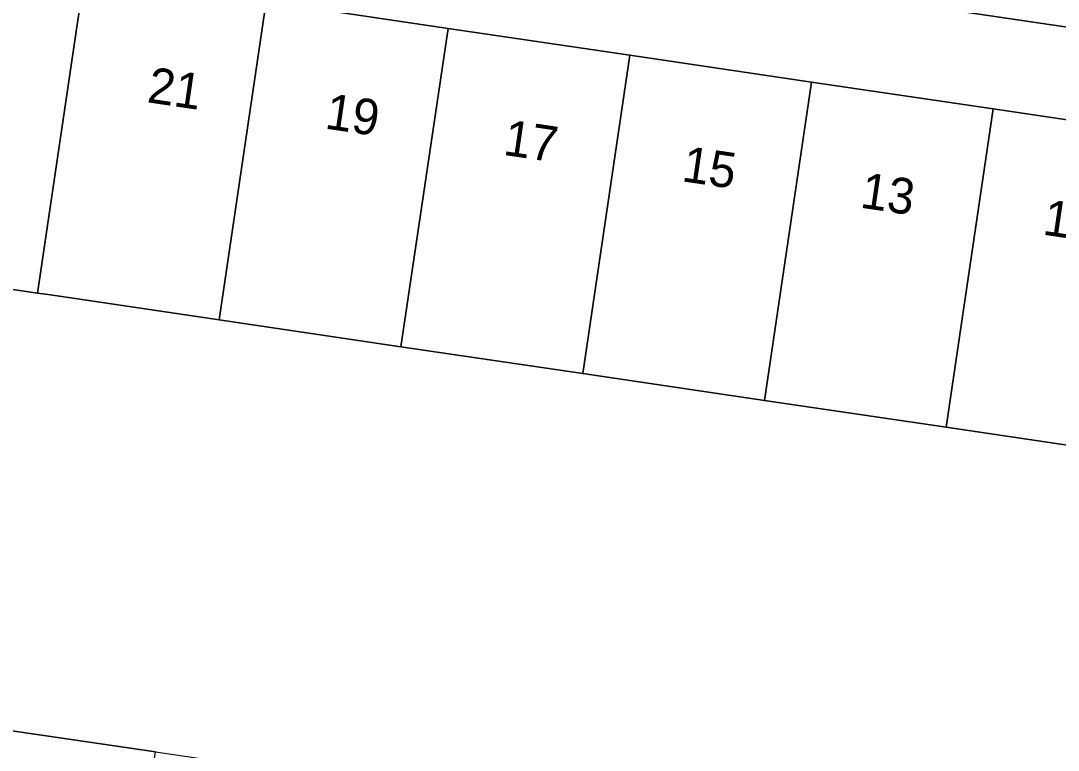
# Model space of a CAD drawing. Extents: x 161087 to 161926, y 382572 to 383873.
# Drawn here: x 161842.08 to 161871.15, y 383367.62 to 383388.05 of the extents above; entities that cross this region are included whole.
import ezdxf

# ---------------------------------------------------------------- set-up
doc = ezdxf.new("R2010")
doc.units = 0
for name, color, linetype in [('IMGEO_Erf', 7, 'Continuous'), ('IMGEO_Pand', 7, 'Continuous'), ('IMGEO_Pand_nummerreeks', 7, 'Continuous'), ('IMGEO_Voetpad_open', 7, 'Continuous')]:
    doc.layers.add(name, color=color, linetype=linetype)

msp = doc.modelspace()

# ---------------------------------------------------------------- linework, layer by layer
at = {"layer": 'IMGEO_Erf'}
for points in [[(161848.962, 383388.593), (161854.054, 383387.841), (161859.146, 383387.088), (161864.238, 383386.336), (161869.33, 383385.584), (161874.422, 383384.831), (161879.514, 383384.079), (161884.606, 383383.326), (161889.279, 383382.636), (161894.788, 383381.822), (161893.507, 383373.153), (161899.032, 383372.337), (161898.203, 383366.725), (161897.521, 383362.111), (161896.765, 383356.998), (161896.01, 383351.885), (161895.254, 383346.772), (161894.498, 383341.654), (161896.975, 383341.251), (161902.306, 383377.287), (161899.954, 383377.728), (161900.326, 383380.817), (161898.032, 383383.95), (161834.064, 383393.383)], [(161873.104, 383375.913), (161868.012, 383376.666), (161862.92, 383377.418), (161857.828, 383378.17), (161852.736, 383378.923), (161847.644, 383379.675), (161842.913, 383380.374), (161842.552, 383380.427), (161837.966, 383381.105)], [(161841.578, 383368.198), (161845.855, 383367.57), (161850.215, 383366.929), (161849.967, 383365.247), (161851.451, 383365.029), (161851.699, 383366.711), (161856.04, 383366.073), (161860.297, 383365.447), (161860.049, 383363.765), (161861.602, 383363.537), (161861.85, 383365.219), (161866.225, 383364.576), (161870.468, 383363.953), (161870.22, 383362.271), (161872.198, 383361.98)]]:
    msp.add_lwpolyline(points, dxfattribs=at)
at = {"layer": 'IMGEO_Pand'}
for points in [[(161837.966, 383381.105), (161842.552, 383380.427), (161843.87, 383389.345), (161839.284, 383390.023)], [(161848.962, 383388.593), (161843.87, 383389.345), (161842.552, 383380.427), (161842.913, 383380.374), (161847.644, 383379.675)], [(161848.962, 383388.593), (161847.644, 383379.675), (161852.736, 383378.923), (161854.054, 383387.841)], [(161859.146, 383387.088), (161854.054, 383387.841), (161852.736, 383378.923), (161857.828, 383378.17)], [(161859.146, 383387.088), (161857.828, 383378.17), (161862.92, 383377.418), (161864.238, 383386.336)], [(161868.012, 383376.666), (161869.33, 383385.584), (161864.238, 383386.336), (161862.92, 383377.418)], [(161868.012, 383376.666), (161873.104, 383375.913), (161874.422, 383384.831), (161869.33, 383385.584)], [(161845.855, 383367.57), (161841.578, 383368.198), (161841.33, 383366.516), (161845.606, 383365.888)]]:
    msp.add_lwpolyline(points, close=True, dxfattribs=at)
at = {"layer": 'IMGEO_Voetpad_open'}
msp.add_lwpolyline([(161844.925, 383395.36), (161841.664, 383395.809), (161842.141, 383399.147), (161839.844, 383399.464), (161838.61, 383399.631), (161837.965, 383395.208), (161835.653, 383395.524), (161834.423, 383395.704), (161834.064, 383393.383), (161898.032, 383383.95), (161898.214, 383385.179), (161844.631, 383392.974)], close=True, dxfattribs=at)

# ---------------------------------------------------------------- texts
at = {"layer": 'IMGEO_Pand_nummerreeks'}
for s, p in [('21', (161845.598, 383385.775)), ('19', (161850.576, 383385.039)), ('17', (161855.575, 383384.301)), ('15', (161860.575, 383383.562)), ('13', (161865.574, 383382.823)), ('11', (161870.687, 383382.068))]:
    msp.add_text(s, height=1, rotation=351.5951, dxfattribs=at).set_placement(p)

doc.saveas('drawing.dxf')
